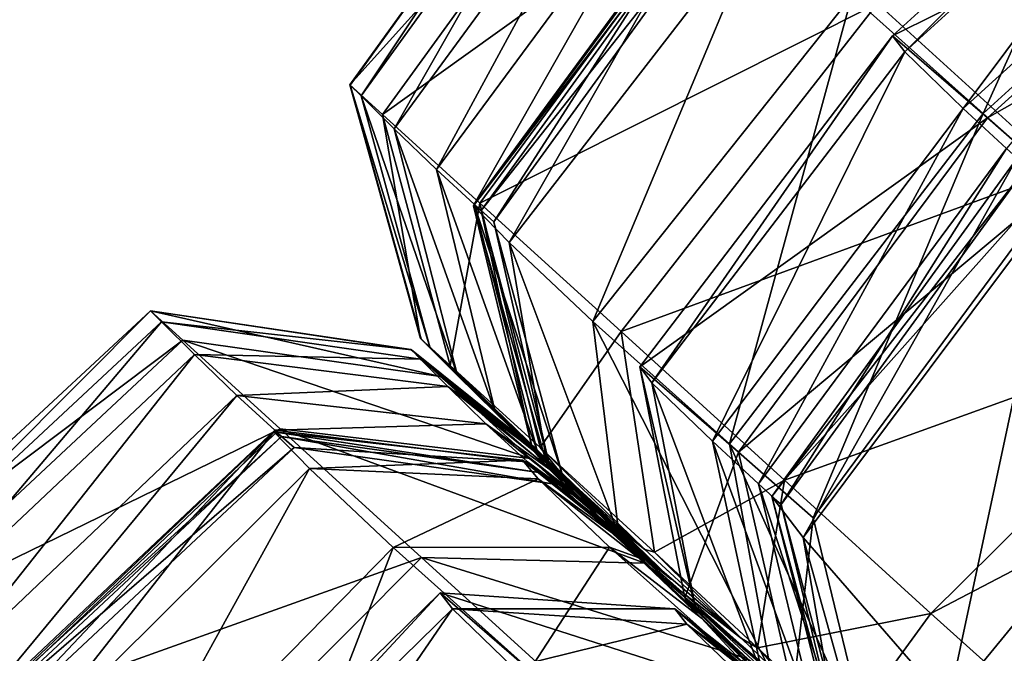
# Model space of a CAD drawing. Header units: millimetres. Extents: x 2387 to 13955, y -4964 to 364.
# Tile 230 of 656: x 6209.31 to 6213.32, y -4317.19 to -4314.61. Entities that reach past the tile are written whole.
import ezdxf

# ---------------------------------------------------------------- set-up
doc = ezdxf.new("R2010")
doc.units = ezdxf.units.MM
doc.header["$MEASUREMENT"] = 0
doc.layers.add('Predefinito', color=7, linetype='Continuous', true_color=0x000000)

msp = doc.modelspace()

# ---------------------------------------------------------------- linework, layer by layer
at = {"layer": 'Predefinito'}
for points in [[(6213.2367, -4314.9935, 789.6844), (6212.7009, -4314.5129, 790.4832), (6213.9825, -4313.3395, 790.5067)], [(6213.9825, -4313.3395, 790.5067), (6214.5205, -4313.8229, 789.7032), (6213.2367, -4314.9935, 789.6844)], [(6210.657, -4314.8766, 1167.4706), (6210.6565, -4314.8762, 1194.0232), (6211.6511, -4313.495, 1194.0366)], [(6211.7869, -4313.6185, 1211.8357), (6211.6511, -4313.495, 1194.0366), (6210.6565, -4314.8762, 1194.0232)], [(6211.6511, -4313.495, 1194.0366), (6211.6511, -4313.495, 1167.4711), (6210.657, -4314.8766, 1167.4706)], [(6210.6571, -4314.8767, 1132.7928), (6210.657, -4314.8766, 1167.4706), (6211.6511, -4313.495, 1167.4711)], [(6210.7021, -4314.9212, 817.3821), (6210.6571, -4314.8767, 845.113), (6211.6511, -4313.495, 845.1133)], [(6211.6511, -4313.495, 882.3248), (6211.6511, -4313.495, 845.1133), (6210.6571, -4314.8767, 845.113)], [(6210.6571, -4314.8767, 845.113), (6210.6571, -4314.8767, 882.3204), (6211.6511, -4313.495, 882.3248)], [(6211.6511, -4313.495, 924.4901), (6211.6511, -4313.495, 882.3248), (6210.6571, -4314.8767, 882.3204)], [(6210.6571, -4314.8767, 882.3204), (6210.6571, -4314.8767, 924.4867), (6211.6511, -4313.495, 924.4901)], [(6211.6511, -4313.495, 973.5869), (6211.6511, -4313.495, 924.4901), (6210.6571, -4314.8767, 924.4867)], [(6210.6571, -4314.8767, 924.4867), (6210.6571, -4314.8768, 973.5861), (6211.6511, -4313.495, 973.5869)], [(6211.6511, -4313.495, 1031.5925), (6211.6511, -4313.495, 973.5869), (6210.6571, -4314.8768, 973.5861)], [(6210.6571, -4314.8768, 973.5861), (6210.6571, -4314.8767, 1031.5925), (6211.6511, -4313.495, 1031.5925)], [(6211.6511, -4313.495, 1088.1221), (6211.6511, -4313.495, 1031.5925), (6210.6571, -4314.8767, 1031.5925)], [(6210.6571, -4314.8767, 1031.5925), (6210.6571, -4314.8767, 1088.1227), (6211.6511, -4313.495, 1088.1221)], [(6211.6511, -4313.495, 1132.7906), (6211.6511, -4313.495, 1088.1221), (6210.6571, -4314.8767, 1088.1227)], [(6210.6571, -4314.8767, 1088.1227), (6210.6571, -4314.8767, 1132.7928), (6211.6511, -4313.495, 1132.7906)], [(6211.6511, -4313.495, 1167.4711), (6211.6511, -4313.495, 1132.7906), (6210.6571, -4314.8767, 1132.7928)], [(6211.6511, -4313.495, 845.1133), (6211.6987, -4313.5419, 817.3618), (6210.7021, -4314.9212, 817.3821)], [(6212.9167, -4314.7408, 786.1012), (6212.8666, -4314.6759, 788.531), (6214.1511, -4313.5059, 788.5156)], [(6214.5405, -4313.8429, 789.4654), (6214.1511, -4313.5059, 788.5156), (6212.8666, -4314.6759, 788.531)], [(6214.1511, -4313.5059, 788.5156), (6214.2013, -4313.5708, 786.0993), (6212.9167, -4314.7408, 786.1012)], [(6210.837, -4315.0548, 803.6454), (6210.7021, -4314.9212, 817.3821), (6211.6987, -4313.5419, 817.3618)], [(6211.6987, -4313.5419, 817.3618), (6211.8417, -4313.6826, 803.5765), (6210.837, -4315.0548, 803.6454)], [(6213.1549, -4314.9719, 783.6826), (6212.9167, -4314.7408, 786.1012), (6214.2013, -4313.5708, 786.0993)], [(6214.2013, -4313.5708, 786.0993), (6214.4405, -4313.803, 783.6962), (6213.1549, -4314.9719, 783.6826)], [(6210.6565, -4314.8762, 1194.0232), (6210.7886, -4314.9964, 1211.7939), (6211.7869, -4313.6185, 1211.8357)], [(6212.1944, -4313.989, 1220.2166), (6211.7869, -4313.6185, 1211.8357), (6210.7886, -4314.9964, 1211.7939)], [(6211.0085, -4315.2208, 798.5346), (6210.837, -4315.0548, 803.6454), (6211.8417, -4313.6826, 803.5765)], [(6211.8417, -4313.6826, 803.5765), (6212.0185, -4313.8534, 798.432), (6211.0085, -4315.2208, 798.5346)], [(6213.3311, -4315.1354, 782.7722), (6213.1549, -4314.9719, 783.6826), (6214.4405, -4313.803, 783.6962)], [(6213.5534, -4315.2741, 789.6284), (6213.2367, -4314.9935, 789.6844), (6214.5205, -4313.8229, 789.7032)], [(6211.1632, -4315.3626, 796.6813), (6211.0085, -4315.2208, 798.5346), (6212.0185, -4313.8534, 798.432)], [(6212.0185, -4313.8534, 798.432), (6212.1681, -4313.9908, 796.603), (6211.1632, -4315.3626, 796.6813)], [(6212.8666, -4314.6759, 788.531), (6213.2544, -4315.0109, 789.4753), (6214.5405, -4313.8429, 789.4654)], [(6214.8401, -4314.1068, 789.6331), (6214.5405, -4313.8429, 789.4654), (6213.2544, -4315.0109, 789.4753)], [(6210.7886, -4314.9964, 1211.7939), (6211.1859, -4315.3578, 1220.126), (6212.1944, -4313.989, 1220.2166)], [(6211.3052, -4315.5189, 792.9403), (6211.1595, -4315.3694, 795.2624), (6212.1698, -4314.0024, 795.2932)], [(6212.1889, -4314.0112, 796.2344), (6212.1698, -4314.0024, 795.2932), (6211.1595, -4315.3694, 795.2624)], [(6211.1595, -4315.3694, 795.2624), (6211.1904, -4315.3887, 796.2045), (6212.1889, -4314.0112, 796.2344)], [(6211.2431, -4315.434, 796.4498), (6211.1632, -4315.3626, 796.6813), (6212.1681, -4313.9908, 796.603)], [(6212.8058, -4314.5448, 1223.2456), (6212.1944, -4313.989, 1220.2166), (6211.1859, -4315.3578, 1220.126)], [(6212.2412, -4314.0562, 796.4253), (6212.1889, -4314.0112, 796.2344), (6211.1904, -4315.3887, 796.2045)], [(6212.1681, -4313.9908, 796.603), (6212.2412, -4314.0562, 796.4253), (6211.2431, -4315.434, 796.4498)], [(6212.1698, -4314.0024, 795.2932), (6212.3429, -4314.176, 792.8644), (6211.3052, -4315.5189, 792.9403)], [(6211.1904, -4315.3887, 796.2045), (6211.2431, -4315.434, 796.4498), (6212.2412, -4314.0562, 796.4253)], [(6212.8058, -4314.5448, 1223.2456), (6213.5529, -4315.2241, 1224.9897), (6214.8258, -4314.0407, 1224.9575)], [(6213.2544, -4315.0109, 789.4753), (6213.5534, -4315.2741, 789.6284), (6214.8401, -4314.1068, 789.6331)], [(6211.6465, -4315.8408, 790.6547), (6211.3052, -4315.5189, 792.9403), (6212.3429, -4314.176, 792.8644)], [(6212.3429, -4314.176, 792.8644), (6212.7009, -4314.5129, 790.4832), (6211.6465, -4315.8408, 790.6547)], [(6211.1859, -4315.3578, 1220.126), (6211.7608, -4315.8815, 1223.0896), (6212.8058, -4314.5448, 1223.2456)], [(6212.2026, -4316.3393, 789.8214), (6211.6465, -4315.8408, 790.6547), (6212.7009, -4314.5129, 790.4832)], [(6213.5529, -4315.2241, 1224.9897), (6212.8058, -4314.5448, 1223.2456), (6211.7608, -4315.8815, 1223.0896)], [(6212.7009, -4314.5129, 790.4832), (6213.2367, -4314.9935, 789.6844), (6212.2026, -4316.3393, 789.8214)], [(6211.8869, -4316.0906, 786.0879), (6211.8373, -4316.0261, 788.4196), (6212.8666, -4314.6759, 788.531)], [(6213.2544, -4315.0109, 789.4753), (6212.8666, -4314.6759, 788.531), (6211.8373, -4316.0261, 788.4196)], [(6212.8666, -4314.6759, 788.531), (6212.9167, -4314.7408, 786.1012), (6211.8869, -4316.0906, 786.0879)], [(6212.1331, -4316.3288, 783.7818), (6211.8869, -4316.0906, 786.0879), (6212.9167, -4314.7408, 786.1012)], [(6212.9167, -4314.7408, 786.1012), (6213.1549, -4314.9719, 783.6826), (6212.1331, -4316.3288, 783.7818)], [(6210.7886, -4314.9964, 1211.7939), (6210.6565, -4314.8762, 1194.0232), (6210.9442, -4315.9099, 1193.9771)], [(6210.946, -4315.9114, 1167.46), (6210.9442, -4315.9099, 1193.9771), (6210.6565, -4314.8762, 1194.0232)], [(6210.6565, -4314.8762, 1194.0232), (6210.657, -4314.8766, 1167.4706), (6210.946, -4315.9114, 1167.46)], [(6210.9465, -4315.9119, 1132.7936), (6210.946, -4315.9114, 1167.46), (6210.657, -4314.8766, 1167.4706)], [(6210.657, -4314.8766, 1167.4706), (6210.6571, -4314.8767, 1132.7928), (6210.9465, -4315.9119, 1132.7936)], [(6210.9464, -4315.9118, 845.1212), (6210.9464, -4315.9119, 882.321), (6210.6571, -4314.8767, 882.3204)], [(6210.6571, -4314.8767, 882.3204), (6210.6571, -4314.8767, 845.113), (6210.9464, -4315.9118, 845.1212)], [(6210.9833, -4315.9492, 817.4452), (6210.9464, -4315.9118, 845.1212), (6210.6571, -4314.8767, 845.113)], [(6210.6571, -4314.8767, 845.113), (6210.7021, -4314.9212, 817.3821), (6210.9833, -4315.9492, 817.4452)], [(6210.6571, -4314.8768, 973.5861), (6210.6571, -4314.8767, 924.4867), (6210.9465, -4315.9119, 924.4856)], [(6210.9464, -4315.9119, 882.321), (6210.9465, -4315.9119, 924.4856), (6210.6571, -4314.8767, 924.4867)], [(6210.6571, -4314.8767, 924.4867), (6210.6571, -4314.8767, 882.3204), (6210.9464, -4315.9119, 882.321)], [(6210.9465, -4315.9119, 1031.5925), (6210.9465, -4315.9119, 1088.1228), (6210.6571, -4314.8767, 1088.1227)], [(6210.6571, -4314.8767, 1088.1227), (6210.6571, -4314.8767, 1031.5925), (6210.9465, -4315.9119, 1031.5925)], [(6210.9465, -4315.9119, 973.5858), (6210.9465, -4315.9119, 1031.5925), (6210.6571, -4314.8767, 1031.5925)], [(6210.6571, -4314.8767, 1031.5925), (6210.6571, -4314.8768, 973.5861), (6210.9465, -4315.9119, 973.5858)], [(6210.9465, -4315.9119, 1088.1228), (6210.9465, -4315.9119, 1132.7936), (6210.6571, -4314.8767, 1132.7928)], [(6210.6571, -4314.8767, 1132.7928), (6210.6571, -4314.8767, 1088.1227), (6210.9465, -4315.9119, 1088.1228)], [(6210.9465, -4315.9119, 924.4856), (6210.9465, -4315.9119, 973.5858), (6210.6571, -4314.8768, 973.5861)], [(6211.0942, -4316.0616, 803.8523), (6210.9833, -4315.9492, 817.4452), (6210.7021, -4314.9212, 817.3821)], [(6210.7021, -4314.9212, 817.3821), (6210.837, -4315.0548, 803.6454), (6211.0942, -4316.0616, 803.8523)], [(6212.3209, -4316.5025, 782.8741), (6212.1331, -4316.3288, 783.7818), (6213.1549, -4314.9719, 783.6826)], [(6213.1549, -4314.9719, 783.6826), (6213.3311, -4315.1354, 782.7722), (6212.3209, -4316.5025, 782.8741)], [(6211.1859, -4315.3578, 1220.126), (6210.7886, -4314.9964, 1211.7939), (6211.0648, -4316.0199, 1211.6675)], [(6210.9442, -4315.9099, 1193.9771), (6211.0648, -4316.0199, 1211.6675), (6210.7886, -4314.9964, 1211.7939)], [(6211.8373, -4316.0261, 788.4196), (6212.2389, -4316.3731, 789.4038), (6213.2544, -4315.0109, 789.4753)], [(6212.5435, -4316.6411, 789.6636), (6212.2026, -4316.3393, 789.8214), (6213.2367, -4314.9935, 789.6844)], [(6213.5534, -4315.2741, 789.6284), (6213.2544, -4315.0109, 789.4753), (6212.2389, -4316.3731, 789.4038)], [(6213.2367, -4314.9935, 789.6844), (6213.5534, -4315.2741, 789.6284), (6212.5435, -4316.6411, 789.6636)], [(6211.2494, -4316.2132, 798.8425), (6211.0942, -4316.0616, 803.8523), (6210.837, -4315.0548, 803.6454)], [(6210.837, -4315.0548, 803.6454), (6211.0085, -4315.2208, 798.5346), (6211.2494, -4316.2132, 798.8425)], [(6212.4137, -4316.5863, 782.6518), (6212.3209, -4316.5025, 782.8741), (6213.3311, -4315.1354, 782.7722)], [(6213.3311, -4315.1354, 782.7722), (6213.414, -4315.2105, 782.6026), (6212.4137, -4316.5863, 782.6518)], [(6212.5024, -4316.7218, 780.551), (6212.3752, -4316.5546, 782.4017), (6213.3726, -4315.1762, 782.4069)], [(6213.414, -4315.2105, 782.6026), (6213.3726, -4315.1762, 782.4069), (6212.3752, -4316.5546, 782.4017)], [(6213.3726, -4315.1762, 782.4069), (6213.5332, -4315.344, 780.5814), (6212.5024, -4316.7218, 780.551)], [(6211.4194, -4316.3684, 796.9162), (6211.2494, -4316.2132, 798.8425), (6211.0085, -4315.2208, 798.5346)], [(6211.0085, -4315.2208, 798.5346), (6211.1632, -4315.3626, 796.6813), (6211.4194, -4316.3684, 796.9162)], [(6211.7608, -4315.8815, 1223.0896), (6212.4261, -4316.4883, 1224.7559), (6213.5529, -4315.2241, 1224.9897)], [(6212.3752, -4316.5546, 782.4017), (6212.4137, -4316.5863, 782.6518), (6213.414, -4315.2105, 782.6026)], [(6214.2287, -4315.8369, 1225.7302), (6213.5529, -4315.2241, 1224.9897), (6212.4261, -4316.4883, 1224.7559)], [(6212.2389, -4316.3731, 789.4038), (6212.5435, -4316.6411, 789.6636), (6213.5534, -4315.2741, 789.6284)], [(6213.0929, -4317.4024, 775.5273), (6212.5024, -4316.7218, 780.551), (6213.5332, -4315.344, 780.5814)], [(6213.5332, -4315.344, 780.5814), (6214.222, -4316.0251, 775.5231), (6213.0929, -4317.4024, 775.5273)], [(6211.0648, -4316.0199, 1211.6675), (6211.4313, -4316.3541, 1219.854), (6211.1859, -4315.3578, 1220.126)], [(6211.4628, -4316.4377, 793.1682), (6211.3995, -4316.361, 795.1698), (6211.1595, -4315.3694, 795.2624)], [(6211.1595, -4315.3694, 795.2624), (6211.3052, -4315.5189, 792.9403), (6211.4628, -4316.4377, 793.1682)], [(6211.1904, -4315.3887, 796.2045), (6211.1595, -4315.3694, 795.2624), (6211.3995, -4316.361, 795.1698)], [(6211.5197, -4316.4577, 796.5236), (6211.4194, -4316.3684, 796.9162), (6211.1632, -4315.3626, 796.6813)], [(6211.1632, -4315.3626, 796.6813), (6211.2431, -4315.434, 796.4498), (6211.5197, -4316.4577, 796.5236)], [(6211.7608, -4315.8815, 1223.0896), (6211.1859, -4315.3578, 1220.126), (6211.4313, -4316.3541, 1219.854)], [(6211.2431, -4315.434, 796.4498), (6211.1904, -4315.3887, 796.2045), (6211.4657, -4316.4115, 796.1149)], [(6211.3995, -4316.361, 795.1698), (6211.4657, -4316.4115, 796.1149), (6211.1904, -4315.3887, 796.2045)], [(6211.4657, -4316.4115, 796.1149), (6211.5197, -4316.4577, 796.5236), (6211.2431, -4315.434, 796.4498)], [(6211.7538, -4316.7152, 791.1693), (6211.4628, -4316.4377, 793.1682), (6211.3052, -4315.5189, 792.9403)], [(6211.3052, -4315.5189, 792.9403), (6211.6465, -4315.8408, 790.6547), (6211.7538, -4316.7152, 791.1693)], [(6209.9753, -4315.9175, 1211.7943), (6209.8433, -4315.7974, 1194.025), (6208.596, -4316.9555, 1194.0432)], [(6208.596, -4316.9555, 1167.481), (6208.596, -4316.9555, 1194.0432), (6209.8433, -4315.7974, 1194.025)], [(6209.8433, -4315.7974, 1194.025), (6209.8438, -4315.7978, 1167.473), (6208.596, -4316.9555, 1167.481)], [(6208.596, -4316.9555, 1132.7971), (6208.596, -4316.9555, 1167.481), (6209.8438, -4315.7978, 1167.473)], [(6209.8438, -4315.7978, 1167.473), (6209.8439, -4315.7979, 1132.7946), (6208.596, -4316.9555, 1132.7971)], [(6208.596, -4316.9555, 845.1032), (6208.596, -4316.9555, 882.3096), (6209.8439, -4315.7979, 882.3165)], [(6209.8439, -4315.7979, 882.3165), (6209.8439, -4315.7979, 845.1104), (6208.596, -4316.9555, 845.1032)], [(6208.6437, -4317.0023, 817.3593), (6208.596, -4316.9555, 845.1032), (6209.8439, -4315.7979, 845.1104)], [(6208.596, -4316.9555, 924.4801), (6208.596, -4316.9555, 973.5844), (6209.8439, -4315.7979, 973.5854)], [(6209.8439, -4315.7979, 973.5854), (6209.8439, -4315.7979, 924.4841), (6208.596, -4316.9555, 924.4801)], [(6208.596, -4316.9555, 882.3096), (6208.596, -4316.9555, 924.4801), (6209.8439, -4315.7979, 924.4841)], [(6209.8439, -4315.7979, 924.4841), (6209.8439, -4315.7979, 882.3165), (6208.596, -4316.9555, 882.3096)], [(6208.596, -4316.9555, 1031.5925), (6208.596, -4316.9555, 1088.1238), (6209.8439, -4315.7979, 1088.1232)], [(6209.8439, -4315.7979, 1088.1232), (6209.8439, -4315.7979, 1031.5925), (6208.596, -4316.9555, 1031.5925)], [(6208.596, -4316.9555, 973.5844), (6208.596, -4316.9555, 1031.5925), (6209.8439, -4315.7979, 1031.5925)], [(6209.8439, -4315.7979, 1031.5925), (6209.8439, -4315.7979, 973.5854), (6208.596, -4316.9555, 973.5844)], [(6208.596, -4316.9555, 1088.1238), (6208.596, -4316.9555, 1132.7971), (6209.8439, -4315.7979, 1132.7946)], [(6209.8439, -4315.7979, 1132.7946), (6209.8439, -4315.7979, 1088.1232), (6208.596, -4316.9555, 1088.1238)], [(6209.8439, -4315.7979, 845.1104), (6209.8888, -4315.8423, 817.3815), (6208.6437, -4317.0023, 817.3593)], [(6209.8438, -4315.7978, 1167.473), (6209.8433, -4315.7974, 1194.025), (6210.9046, -4315.9547, 1193.9772)], [(6211.0252, -4316.0647, 1211.6675), (6210.9046, -4315.9547, 1193.9772), (6209.8433, -4315.7974, 1194.025)], [(6209.8433, -4315.7974, 1194.025), (6209.9753, -4315.9175, 1211.7943), (6211.0252, -4316.0647, 1211.6675)], [(6210.9046, -4315.9547, 1193.9772), (6210.9064, -4315.9562, 1167.4601), (6209.8438, -4315.7978, 1167.473)], [(6209.8439, -4315.7979, 1132.7946), (6209.8438, -4315.7978, 1167.473), (6210.9064, -4315.9562, 1167.4601)], [(6209.8888, -4315.8423, 817.3815), (6209.8439, -4315.7979, 845.1104), (6210.9068, -4315.9567, 845.1211)], [(6210.9069, -4315.9567, 882.3208), (6210.9068, -4315.9567, 845.1211), (6209.8439, -4315.7979, 845.1104)], [(6209.8439, -4315.7979, 845.1104), (6209.8439, -4315.7979, 882.3165), (6210.9069, -4315.9567, 882.3208)], [(6210.907, -4315.9567, 924.4854), (6210.9069, -4315.9567, 882.3208), (6209.8439, -4315.7979, 882.3165)], [(6209.8439, -4315.7979, 882.3165), (6209.8439, -4315.7979, 924.4841), (6210.907, -4315.9567, 924.4854)], [(6210.907, -4315.9567, 973.5857), (6210.907, -4315.9567, 924.4854), (6209.8439, -4315.7979, 924.4841)], [(6209.8439, -4315.7979, 924.4841), (6209.8439, -4315.7979, 973.5854), (6210.907, -4315.9567, 973.5857)], [(6210.907, -4315.9567, 1031.5925), (6210.907, -4315.9567, 973.5857), (6209.8439, -4315.7979, 973.5854)], [(6209.8439, -4315.7979, 973.5854), (6209.8439, -4315.7979, 1031.5925), (6210.907, -4315.9567, 1031.5925)], [(6210.907, -4315.9567, 1088.1228), (6210.907, -4315.9567, 1031.5925), (6209.8439, -4315.7979, 1031.5925)], [(6209.8439, -4315.7979, 1031.5925), (6209.8439, -4315.7979, 1088.1232), (6210.907, -4315.9567, 1088.1228)], [(6210.907, -4315.9567, 1132.7937), (6210.907, -4315.9567, 1088.1228), (6209.8439, -4315.7979, 1088.1232)], [(6209.8439, -4315.7979, 1088.1232), (6209.8439, -4315.7979, 1132.7946), (6210.907, -4315.9567, 1132.7937)], [(6210.9064, -4315.9562, 1167.4601), (6210.907, -4315.9567, 1132.7937), (6209.8439, -4315.7979, 1132.7946)], [(6208.7867, -4317.143, 803.5765), (6208.6437, -4317.0023, 817.3593), (6209.8888, -4315.8423, 817.3815)], [(6209.8888, -4315.8423, 817.3815), (6210.0238, -4315.976, 803.6454), (6208.7867, -4317.143, 803.5765)], [(6210.9068, -4315.9567, 845.1211), (6210.9438, -4315.994, 817.4452), (6209.8888, -4315.8423, 817.3815)], [(6210.0238, -4315.976, 803.6454), (6209.8888, -4315.8423, 817.3815), (6210.9438, -4315.994, 817.4452)], [(6212.3708, -4317.2673, 790.2323), (6211.7538, -4316.7152, 791.1693), (6211.6465, -4315.8408, 790.6547)], [(6211.6465, -4315.8408, 790.6547), (6212.2026, -4316.3393, 789.8214), (6212.3708, -4317.2673, 790.2323)], [(6212.4261, -4316.4883, 1224.7559), (6213.0233, -4317.0316, 1225.4733), (6214.2287, -4315.8369, 1225.7302)], [(6214.6261, -4316.1931, 1225.749), (6214.2287, -4315.8369, 1225.7302), (6213.0233, -4317.0316, 1225.4733)], [(6210.9442, -4315.9099, 1193.9771), (6210.946, -4315.9114, 1167.46), (6211.4013, -4316.3533, 1167.4521)], [(6211.4013, -4316.3533, 1167.4521), (6211.3987, -4316.351, 1193.9458), (6210.9442, -4315.9099, 1193.9771)], [(6211.0648, -4316.0199, 1211.6675), (6210.9442, -4315.9099, 1193.9771), (6211.3987, -4316.351, 1193.9458)], [(6210.946, -4315.9114, 1167.46), (6210.9465, -4315.9119, 1132.7936), (6211.4022, -4316.3541, 1132.7937)], [(6211.4022, -4316.3541, 1132.7937), (6211.4013, -4316.3533, 1167.4521), (6210.946, -4315.9114, 1167.46)], [(6210.9464, -4315.9118, 845.1212), (6210.9833, -4315.9492, 817.4452), (6211.4335, -4316.3866, 817.4874)], [(6211.4335, -4316.3866, 817.4874), (6211.402, -4316.3539, 845.1273), (6210.9464, -4315.9118, 845.1212)], [(6210.9464, -4315.9119, 882.321), (6210.9464, -4315.9118, 845.1212), (6211.402, -4316.3539, 845.1273)], [(6211.402, -4316.3539, 845.1273), (6211.4021, -4316.3541, 882.3225), (6210.9464, -4315.9119, 882.321)], [(6210.9465, -4315.9119, 924.4856), (6210.9464, -4315.9119, 882.321), (6211.4021, -4316.3541, 882.3225)], [(6211.4021, -4316.3541, 882.3225), (6211.4021, -4316.3541, 924.4855), (6210.9465, -4315.9119, 924.4856)], [(6210.9465, -4315.9119, 973.5858), (6210.9465, -4315.9119, 924.4856), (6211.4021, -4316.3541, 924.4855)], [(6211.4021, -4316.3541, 924.4855), (6211.4022, -4316.3541, 973.5858), (6210.9465, -4315.9119, 973.5858)], [(6210.9465, -4315.9119, 1031.5925), (6210.9465, -4315.9119, 973.5858), (6211.4022, -4316.3541, 973.5858)], [(6211.4022, -4316.3541, 973.5858), (6211.4021, -4316.3541, 1031.5925), (6210.9465, -4315.9119, 1031.5925)], [(6210.9465, -4315.9119, 1088.1228), (6210.9465, -4315.9119, 1031.5925), (6211.4021, -4316.3541, 1031.5925)], [(6211.4021, -4316.3541, 1031.5925), (6211.4022, -4316.3541, 1088.1229), (6210.9465, -4315.9119, 1088.1228)], [(6210.9465, -4315.9119, 1132.7936), (6210.9465, -4315.9119, 1088.1228), (6211.4022, -4316.3541, 1088.1229)], [(6211.4022, -4316.3541, 1088.1229), (6211.4022, -4316.3541, 1132.7937), (6210.9465, -4315.9119, 1132.7936)], [(6211.4313, -4316.3541, 1219.854), (6211.8973, -4316.7815, 1222.6213), (6211.7608, -4315.8815, 1223.0896)], [(6212.4261, -4316.4883, 1224.7559), (6211.7608, -4315.8815, 1223.0896), (6211.8973, -4316.7815, 1222.6213)], [(6208.596, -4316.9555, 1194.0432), (6208.7319, -4317.079, 1211.8374), (6209.9753, -4315.9175, 1211.7943)], [(6210.3727, -4316.2789, 1220.126), (6209.9753, -4315.9175, 1211.7943), (6208.7319, -4317.079, 1211.8374)], [(6211.3917, -4316.3989, 1219.854), (6211.0252, -4316.0647, 1211.6675), (6209.9753, -4315.9175, 1211.7943)], [(6209.9753, -4315.9175, 1211.7943), (6210.3727, -4316.2789, 1220.126), (6211.3917, -4316.3989, 1219.854)], [(6210.9833, -4315.9492, 817.4452), (6211.0942, -4316.0616, 803.8523), (6211.5284, -4316.4848, 803.9902)], [(6211.5284, -4316.4848, 803.9902), (6211.4335, -4316.3866, 817.4874), (6210.9833, -4315.9492, 817.4452)], [(6208.9637, -4317.3137, 798.432), (6208.7867, -4317.143, 803.5765), (6210.0238, -4315.976, 803.6454)], [(6210.0238, -4315.976, 803.6454), (6210.1953, -4316.142, 798.5347), (6208.9637, -4317.3137, 798.432)], [(6210.1953, -4316.142, 798.5347), (6210.0238, -4315.976, 803.6454), (6211.0547, -4316.1064, 803.8522)], [(6210.9438, -4315.994, 817.4452), (6211.0547, -4316.1064, 803.8522), (6210.0238, -4315.976, 803.6454)], [(6210.9046, -4315.9547, 1193.9772), (6211.0252, -4316.0647, 1211.6675), (6211.5117, -4316.4543, 1211.583)], [(6211.5117, -4316.4543, 1211.583), (6211.3987, -4316.351, 1193.9458), (6210.9046, -4315.9547, 1193.9772)], [(6210.9064, -4315.9562, 1167.4601), (6210.9046, -4315.9547, 1193.9772), (6211.3987, -4316.351, 1193.9458)], [(6211.3987, -4316.351, 1193.9458), (6211.4013, -4316.3533, 1167.4521), (6210.9064, -4315.9562, 1167.4601)], [(6210.907, -4315.9567, 1132.7937), (6210.9064, -4315.9562, 1167.4601), (6211.4013, -4316.3533, 1167.4521)], [(6210.9068, -4315.9567, 845.1211), (6210.9069, -4315.9567, 882.3208), (6211.4021, -4316.3541, 882.3225)], [(6211.4021, -4316.3541, 882.3225), (6211.402, -4316.3539, 845.1273), (6210.9068, -4315.9567, 845.1211)], [(6210.9438, -4315.994, 817.4452), (6210.9068, -4315.9567, 845.1211), (6211.402, -4316.3539, 845.1273)], [(6210.9069, -4315.9567, 882.3208), (6210.907, -4315.9567, 924.4854), (6211.4021, -4316.3541, 924.4855)], [(6211.4021, -4316.3541, 924.4855), (6211.4021, -4316.3541, 882.3225), (6210.9069, -4315.9567, 882.3208)], [(6210.907, -4315.9567, 924.4854), (6210.907, -4315.9567, 973.5857), (6211.4022, -4316.3541, 973.5858)], [(6211.4022, -4316.3541, 973.5858), (6211.4021, -4316.3541, 924.4855), (6210.907, -4315.9567, 924.4854)], [(6210.907, -4315.9567, 1031.5925), (6210.907, -4315.9567, 1088.1228), (6211.4022, -4316.3541, 1088.1229)], [(6211.4022, -4316.3541, 1088.1229), (6211.4021, -4316.3541, 1031.5925), (6210.907, -4315.9567, 1031.5925)], [(6210.907, -4315.9567, 973.5857), (6210.907, -4315.9567, 1031.5925), (6211.4021, -4316.3541, 1031.5925)], [(6211.4021, -4316.3541, 1031.5925), (6211.4022, -4316.3541, 973.5858), (6210.907, -4315.9567, 973.5857)], [(6211.4013, -4316.3533, 1167.4521), (6211.4022, -4316.3541, 1132.7937), (6210.907, -4315.9567, 1132.7937)], [(6210.907, -4315.9567, 1088.1228), (6210.907, -4315.9567, 1132.7937), (6211.4022, -4316.3541, 1132.7937)], [(6211.4022, -4316.3541, 1132.7937), (6211.4022, -4316.3541, 1088.1229), (6210.907, -4315.9567, 1088.1228)], [(6211.402, -4316.3539, 845.1273), (6211.4335, -4316.3866, 817.4874), (6210.9438, -4315.994, 817.4452)], [(6211.0547, -4316.1064, 803.8522), (6210.9438, -4315.994, 817.4452), (6211.4335, -4316.3866, 817.4874)], [(6211.4313, -4316.3541, 1219.854), (6211.0648, -4316.0199, 1211.6675), (6211.5117, -4316.4543, 1211.583)], [(6211.3987, -4316.351, 1193.9458), (6211.5117, -4316.4543, 1211.583), (6211.0648, -4316.0199, 1211.6675)], [(6212.0683, -4317.0303, 786.0482), (6212.0201, -4316.9669, 788.0851), (6211.8373, -4316.0261, 788.4196)], [(6211.8373, -4316.0261, 788.4196), (6211.8869, -4316.0906, 786.0879), (6212.0683, -4317.0303, 786.0482)], [(6212.2389, -4316.3731, 789.4038), (6211.8373, -4316.0261, 788.4196), (6212.0201, -4316.9669, 788.0851)], [(6220.6606, -4324.914, 730.377), (6213.0929, -4317.4024, 775.5273), (6214.222, -4316.0251, 775.5231)], [(6211.0252, -4316.0647, 1211.6675), (6211.3917, -4316.3989, 1219.854), (6211.8576, -4316.7703, 1219.6727)], [(6211.8576, -4316.7703, 1219.6727), (6211.5117, -4316.4543, 1211.583), (6211.0252, -4316.0647, 1211.6675)], [(6211.0942, -4316.0616, 803.8523), (6211.2494, -4316.2132, 798.8425), (6211.6728, -4316.6269, 799.0479)], [(6211.6728, -4316.6269, 799.0479), (6211.5284, -4316.4848, 803.9902), (6211.0942, -4316.0616, 803.8523)], [(6211.0547, -4316.1064, 803.8522), (6211.2099, -4316.258, 798.8425), (6210.1953, -4316.142, 798.5347)], [(6211.4335, -4316.3866, 817.4874), (6211.5284, -4316.4848, 803.9902), (6211.0547, -4316.1064, 803.8522)], [(6211.2099, -4316.258, 798.8425), (6211.0547, -4316.1064, 803.8522), (6211.5284, -4316.4848, 803.9902)], [(6212.3384, -4317.2896, 784.0793), (6212.0683, -4317.0303, 786.0482), (6211.8869, -4316.0906, 786.0879)], [(6211.8869, -4316.0906, 786.0879), (6212.1331, -4316.3288, 783.7818), (6212.3384, -4317.2896, 784.0793)], [(6209.1133, -4317.451, 796.603), (6208.9637, -4317.3137, 798.432), (6210.1953, -4316.142, 798.5347)], [(6210.1953, -4316.142, 798.5347), (6210.35, -4316.2838, 796.6813), (6209.1133, -4317.451, 796.603)], [(6210.35, -4316.2838, 796.6813), (6210.1953, -4316.142, 798.5347), (6211.2099, -4316.258, 798.8425)], [(6213.0233, -4317.0316, 1225.4733), (6213.3943, -4317.3644, 1225.5898), (6214.6261, -4316.1931, 1225.749)], [(6211.2494, -4316.2132, 798.8425), (6211.4194, -4316.3684, 796.9162), (6211.8529, -4316.7911, 797.0728)], [(6211.8529, -4316.7911, 797.0728), (6211.6728, -4316.6269, 799.0479), (6211.2494, -4316.2132, 798.8425)], [(6211.2099, -4316.258, 798.8425), (6211.3798, -4316.4133, 796.9162), (6210.35, -4316.2838, 796.6813)], [(6211.5284, -4316.4848, 803.9902), (6211.6728, -4316.6269, 799.0479), (6211.2099, -4316.258, 798.8425)], [(6211.3798, -4316.4133, 796.9162), (6211.2099, -4316.258, 798.8425), (6211.6728, -4316.6269, 799.0479)], [(6208.7319, -4317.079, 1211.8374), (6209.1396, -4317.4494, 1220.2166), (6210.3727, -4316.2789, 1220.126)], [(6209.1865, -4317.5164, 796.4252), (6209.1133, -4317.451, 796.603), (6210.35, -4316.2838, 796.6813)], [(6209.2881, -4317.6362, 792.8644), (6209.115, -4317.4626, 795.2932), (6210.3463, -4316.2906, 795.2624)], [(6210.3772, -4316.3098, 796.2046), (6210.3463, -4316.2906, 795.2624), (6209.115, -4317.4626, 795.2932)], [(6209.115, -4317.4626, 795.2932), (6209.1341, -4317.4714, 796.2344), (6210.3772, -4316.3098, 796.2046)], [(6210.4299, -4316.3551, 796.4498), (6210.3772, -4316.3098, 796.2046), (6209.1341, -4317.4714, 796.2344)], [(6210.9477, -4316.8026, 1223.0896), (6210.3727, -4316.2789, 1220.126), (6209.1396, -4317.4494, 1220.2166)], [(6210.35, -4316.2838, 796.6813), (6210.4299, -4316.3551, 796.4498), (6209.1865, -4317.5164, 796.4252)], [(6210.3463, -4316.2906, 795.2624), (6210.4919, -4316.44, 792.9403), (6209.2881, -4317.6362, 792.8644)], [(6210.4919, -4316.44, 792.9403), (6210.3463, -4316.2906, 795.2624), (6211.3599, -4316.4059, 795.1699)], [(6211.4262, -4316.4563, 796.1149), (6211.3599, -4316.4059, 795.1699), (6210.3463, -4316.2906, 795.2624)], [(6210.3463, -4316.2906, 795.2624), (6210.3772, -4316.3098, 796.2046), (6211.4262, -4316.4563, 796.1149)], [(6210.4299, -4316.3551, 796.4498), (6210.35, -4316.2838, 796.6813), (6211.3798, -4316.4133, 796.9162)], [(6211.8577, -4316.8263, 1222.6213), (6211.3917, -4316.3989, 1219.854), (6210.3727, -4316.2789, 1220.126)], [(6210.3727, -4316.2789, 1220.126), (6210.9477, -4316.8026, 1223.0896), (6211.8577, -4316.8263, 1222.6213)], [(6211.4801, -4316.5026, 796.5236), (6211.4262, -4316.4563, 796.1149), (6210.3772, -4316.3098, 796.2046)], [(6210.3772, -4316.3098, 796.2046), (6210.4299, -4316.3551, 796.4498), (6211.4801, -4316.5026, 796.5236)], [(6211.5117, -4316.4543, 1211.583), (6211.8576, -4316.7703, 1219.6727), (6211.4313, -4316.3541, 1219.854)], [(6211.8973, -4316.7815, 1222.6213), (6211.4313, -4316.3541, 1219.854), (6211.8576, -4316.7703, 1219.6727)], [(6212.5611, -4317.4942, 783.1799), (6212.3384, -4317.2896, 784.0793), (6212.1331, -4316.3288, 783.7818)], [(6212.1331, -4316.3288, 783.7818), (6212.3209, -4316.5025, 782.8741), (6212.5611, -4317.4942, 783.1799)], [(6212.7838, -4317.6327, 789.7684), (6212.3708, -4317.2673, 790.2323), (6212.2026, -4316.3393, 789.8214)], [(6212.2026, -4316.3393, 789.8214), (6212.5435, -4316.6411, 789.6636), (6212.7838, -4317.6327, 789.7684)], [(6209.1341, -4317.4714, 796.2344), (6209.1865, -4317.5164, 796.4252), (6210.4299, -4316.3551, 796.4498)], [(6211.3798, -4316.4133, 796.9162), (6211.4801, -4316.5026, 796.5236), (6210.4299, -4316.3551, 796.4498)], [(6211.3995, -4316.361, 795.1698), (6211.4628, -4316.4377, 793.1682), (6211.8306, -4316.8024, 793.3201)], [(6211.8306, -4316.8024, 793.3201), (6211.8222, -4316.7741, 795.1082), (6211.3995, -4316.361, 795.1698)], [(6211.4657, -4316.4115, 796.1149), (6211.3995, -4316.361, 795.1698), (6211.8222, -4316.7741, 795.1082)], [(6211.4194, -4316.3684, 796.9162), (6211.5197, -4316.4577, 796.5236), (6211.9667, -4316.8923, 796.5728)], [(6211.9667, -4316.8923, 796.5728), (6211.8529, -4316.7911, 797.0728), (6211.4194, -4316.3684, 796.9162)], [(6212.0201, -4316.9669, 788.0851), (6212.4627, -4317.3502, 789.189), (6212.2389, -4316.3731, 789.4038)], [(6212.5435, -4316.6411, 789.6636), (6212.2389, -4316.3731, 789.4038), (6212.4627, -4317.3502, 789.189)], [(6211.3599, -4316.4059, 795.1699), (6211.4232, -4316.4826, 793.1682), (6210.4919, -4316.44, 792.9403)], [(6211.4232, -4316.4826, 793.1682), (6211.3599, -4316.4059, 795.1699), (6211.8222, -4316.7741, 795.1082)], [(6211.3599, -4316.4059, 795.1699), (6211.4262, -4316.4563, 796.1149), (6211.912, -4316.8454, 796.0551)], [(6211.912, -4316.8454, 796.0551), (6211.8222, -4316.7741, 795.1082), (6211.3599, -4316.4059, 795.1699)], [(6211.6728, -4316.6269, 799.0479), (6211.8529, -4316.7911, 797.0728), (6211.3798, -4316.4133, 796.9162)], [(6211.4801, -4316.5026, 796.5236), (6211.3798, -4316.4133, 796.9162), (6211.8529, -4316.7911, 797.0728)], [(6211.3917, -4316.3989, 1219.854), (6211.8577, -4316.8263, 1222.6213), (6212.251, -4317.1336, 1222.3091)], [(6212.251, -4317.1336, 1222.3091), (6211.8576, -4316.7703, 1219.6727), (6211.3917, -4316.3989, 1219.854)], [(6211.8222, -4316.7741, 795.1082), (6211.912, -4316.8454, 796.0551), (6211.4657, -4316.4115, 796.1149)], [(6211.5197, -4316.4577, 796.5236), (6211.4657, -4316.4115, 796.1149), (6211.912, -4316.8454, 796.0551)], [(6209.6462, -4317.9729, 790.4831), (6209.2881, -4317.6362, 792.8644), (6210.4919, -4316.44, 792.9403)], [(6210.4919, -4316.44, 792.9403), (6210.8332, -4316.762, 790.6547), (6209.6462, -4317.9729, 790.4831)], [(6210.8332, -4316.762, 790.6547), (6210.4919, -4316.44, 792.9403), (6211.4232, -4316.4826, 793.1682)], [(6211.4262, -4316.4563, 796.1149), (6211.4801, -4316.5026, 796.5236), (6211.9667, -4316.8923, 796.5728)], [(6211.9667, -4316.8923, 796.5728), (6211.912, -4316.8454, 796.0551), (6211.4262, -4316.4563, 796.1149)], [(6211.4628, -4316.4377, 793.1682), (6211.7538, -4316.7152, 791.1693), (6212.088, -4317.0503, 791.5123)], [(6212.088, -4317.0503, 791.5123), (6211.8306, -4316.8024, 793.3201), (6211.4628, -4316.4377, 793.1682)], [(6211.912, -4316.8454, 796.0551), (6211.9667, -4316.8923, 796.5728), (6211.5197, -4316.4577, 796.5236)], [(6211.4232, -4316.4826, 793.1682), (6211.7141, -4316.7602, 791.1693), (6210.8332, -4316.762, 790.6547)], [(6211.8222, -4316.7741, 795.1082), (6211.8306, -4316.8024, 793.3201), (6211.4232, -4316.4826, 793.1682)], [(6211.7141, -4316.7602, 791.1693), (6211.4232, -4316.4826, 793.1682), (6211.8306, -4316.8024, 793.3201)], [(6211.8529, -4316.7911, 797.0728), (6211.9667, -4316.8923, 796.5728), (6211.4801, -4316.5026, 796.5236)], [(6211.8973, -4316.7815, 1222.6213), (6212.3166, -4317.1712, 1224.0543), (6212.4261, -4316.4883, 1224.7559)], [(6213.0233, -4317.0316, 1225.4733), (6212.4261, -4316.4883, 1224.7559), (6212.3166, -4317.1712, 1224.0543)], [(6212.6838, -4317.6043, 782.7991), (6212.5611, -4317.4942, 783.1799), (6212.3209, -4316.5025, 782.8741)], [(6212.3209, -4316.5025, 782.8741), (6212.4137, -4316.5863, 782.6518), (6212.6838, -4317.6043, 782.7991)], [(6212.4137, -4316.5863, 782.6518), (6212.3752, -4316.5546, 782.4017), (6212.6537, -4317.5802, 782.386)], [(6212.6813, -4317.7456, 780.4598), (6212.6537, -4317.5802, 782.386), (6212.3752, -4316.5546, 782.4017)], [(6212.3752, -4316.5546, 782.4017), (6212.5024, -4316.7218, 780.551), (6212.6813, -4317.7456, 780.4598)], [(6212.6537, -4317.5802, 782.386), (6212.6838, -4317.6043, 782.7991), (6212.4137, -4316.5863, 782.6518)], [(6212.4627, -4317.3502, 789.189), (6212.7838, -4317.6327, 789.7684), (6212.5435, -4316.6411, 789.6636)], [(6211.7538, -4316.7152, 791.1693), (6212.3708, -4317.2673, 790.2323), (6212.7456, -4317.6381, 790.5062)], [(6212.7456, -4317.6381, 790.5062), (6212.088, -4317.0503, 791.5123), (6211.7538, -4316.7152, 791.1693)], [(6212.9768, -4318.4244, 775.5396), (6212.6813, -4317.7456, 780.4598), (6212.5024, -4316.7218, 780.551)], [(6212.5024, -4316.7218, 780.551), (6213.0929, -4317.4024, 775.5273), (6212.9768, -4318.4244, 775.5396)], [(6210.1822, -4318.4535, 789.6842), (6209.6462, -4317.9729, 790.4831), (6210.8332, -4316.762, 790.6547)], [(6210.8332, -4316.762, 790.6547), (6211.3894, -4317.2605, 789.8214), (6210.1822, -4318.4535, 789.6842)], [(6211.3894, -4317.2605, 789.8214), (6210.8332, -4316.762, 790.6547), (6211.7141, -4316.7602, 791.1693)], [(6211.7141, -4316.7602, 791.1693), (6212.3312, -4317.3123, 790.2323), (6211.3894, -4317.2605, 789.8214)], [(6211.8306, -4316.8024, 793.3201), (6212.088, -4317.0503, 791.5123), (6211.7141, -4316.7602, 791.1693)], [(6212.3312, -4317.3123, 790.2323), (6211.7141, -4316.7602, 791.1693), (6212.088, -4317.0503, 791.5123)], [(6211.8576, -4316.7703, 1219.6727), (6212.251, -4317.1336, 1222.3091), (6211.8973, -4316.7815, 1222.6213)], [(6212.3166, -4317.1712, 1224.0543), (6211.8973, -4316.7815, 1222.6213), (6212.251, -4317.1336, 1222.3091)], [(6209.1396, -4317.4494, 1220.2166), (6209.7511, -4318.0052, 1223.2456), (6210.9477, -4316.8026, 1223.0896)], [(6211.613, -4317.4095, 1224.7559), (6210.9477, -4316.8026, 1223.0896), (6209.7511, -4318.0052, 1223.2456)], [(6212.277, -4317.2161, 1224.0543), (6211.8577, -4316.8263, 1222.6213), (6210.9477, -4316.8026, 1223.0896)], [(6210.9477, -4316.8026, 1223.0896), (6211.613, -4317.4095, 1224.7559), (6212.277, -4317.2161, 1224.0543)], [(6211.8577, -4316.8263, 1222.6213), (6212.277, -4317.2161, 1224.0543), (6212.5062, -4317.3785, 1223.5867)], [(6212.5062, -4317.3785, 1223.5867), (6212.251, -4317.1336, 1222.3091), (6211.8577, -4316.8263, 1222.6213)], [(6209.862, -4318.2009, 786.1011), (6209.8119, -4318.1359, 788.5309), (6211.024, -4316.9472, 788.4196)], [(6211.4257, -4317.2943, 789.4037), (6211.024, -4316.9472, 788.4196), (6209.8119, -4318.1359, 788.5309)], [(6211.024, -4316.9472, 788.4196), (6211.0737, -4317.0117, 786.0879), (6209.862, -4318.2009, 786.1011)], [(6211.0737, -4317.0117, 786.0879), (6211.024, -4316.9472, 788.4196), (6211.9804, -4317.0119, 788.0851)], [(6212.423, -4317.3951, 789.189), (6211.9804, -4317.0119, 788.0851), (6211.024, -4316.9472, 788.4196)], [(6211.024, -4316.9472, 788.4196), (6211.4257, -4317.2943, 789.4037), (6212.423, -4317.3951, 789.189)], [(6212.0201, -4316.9669, 788.0851), (6212.0683, -4317.0303, 786.0482), (6212.4519, -4317.4089, 786.0217)], [(6212.4519, -4317.4089, 786.0217), (6212.4045, -4317.3463, 787.8622), (6212.0201, -4316.9669, 788.0851)], [(6212.4627, -4317.3502, 789.189), (6212.0201, -4316.9669, 788.0851), (6212.4045, -4317.3463, 787.8622)], [(6210.1001, -4318.432, 783.6826), (6209.862, -4318.2009, 786.1011), (6211.0737, -4317.0117, 786.0879)], [(6211.0737, -4317.0117, 786.0879), (6211.3199, -4317.2499, 783.7818), (6210.1001, -4318.432, 783.6826)], [(6211.3199, -4317.2499, 783.7818), (6211.0737, -4317.0117, 786.0879), (6212.0287, -4317.0752, 786.0482)], [(6211.9804, -4317.0119, 788.0851), (6212.0287, -4317.0752, 786.0482), (6211.0737, -4317.0117, 786.0879)], [(6212.0287, -4317.0752, 786.0482), (6211.9804, -4317.0119, 788.0851), (6212.4045, -4317.3463, 787.8622)], [(6211.9804, -4317.0119, 788.0851), (6212.423, -4317.3951, 789.189), (6212.8745, -4317.7537, 789.0457)], [(6212.8745, -4317.7537, 789.0457), (6212.4045, -4317.3463, 787.8622), (6211.9804, -4317.0119, 788.0851)], [(6212.0683, -4317.0303, 786.0482), (6212.3384, -4317.2896, 784.0793), (6212.738, -4317.6823, 784.2776)], [(6212.738, -4317.6823, 784.2776), (6212.4519, -4317.4089, 786.0217), (6212.0683, -4317.0303, 786.0482)], [(6212.3166, -4317.1712, 1224.0543), (6212.6778, -4317.5061, 1224.7019), (6213.0233, -4317.0316, 1225.4733)], [(6213.3943, -4317.3644, 1225.5898), (6213.0233, -4317.0316, 1225.4733), (6212.6778, -4317.5061, 1224.7019)], [(6212.0287, -4317.0752, 786.0482), (6212.2988, -4317.3345, 784.0793), (6211.3199, -4317.2499, 783.7818)], [(6212.4045, -4317.3463, 787.8622), (6212.4519, -4317.4089, 786.0217), (6212.0287, -4317.0752, 786.0482)], [(6212.2988, -4317.3345, 784.0793), (6212.0287, -4317.0752, 786.0482), (6212.4519, -4317.4089, 786.0217)], [(6212.088, -4317.0503, 791.5123), (6212.7456, -4317.6381, 790.5062), (6212.3312, -4317.3123, 790.2323)], [(6212.251, -4317.1336, 1222.3091), (6212.5062, -4317.3785, 1223.5867), (6212.3166, -4317.1712, 1224.0543)], [(6212.6778, -4317.5061, 1224.7019), (6212.3166, -4317.1712, 1224.0543), (6212.5062, -4317.3785, 1223.5867)]]:
    msp.add_3dface(points, dxfattribs=at)

doc.saveas('drawing.dxf')
